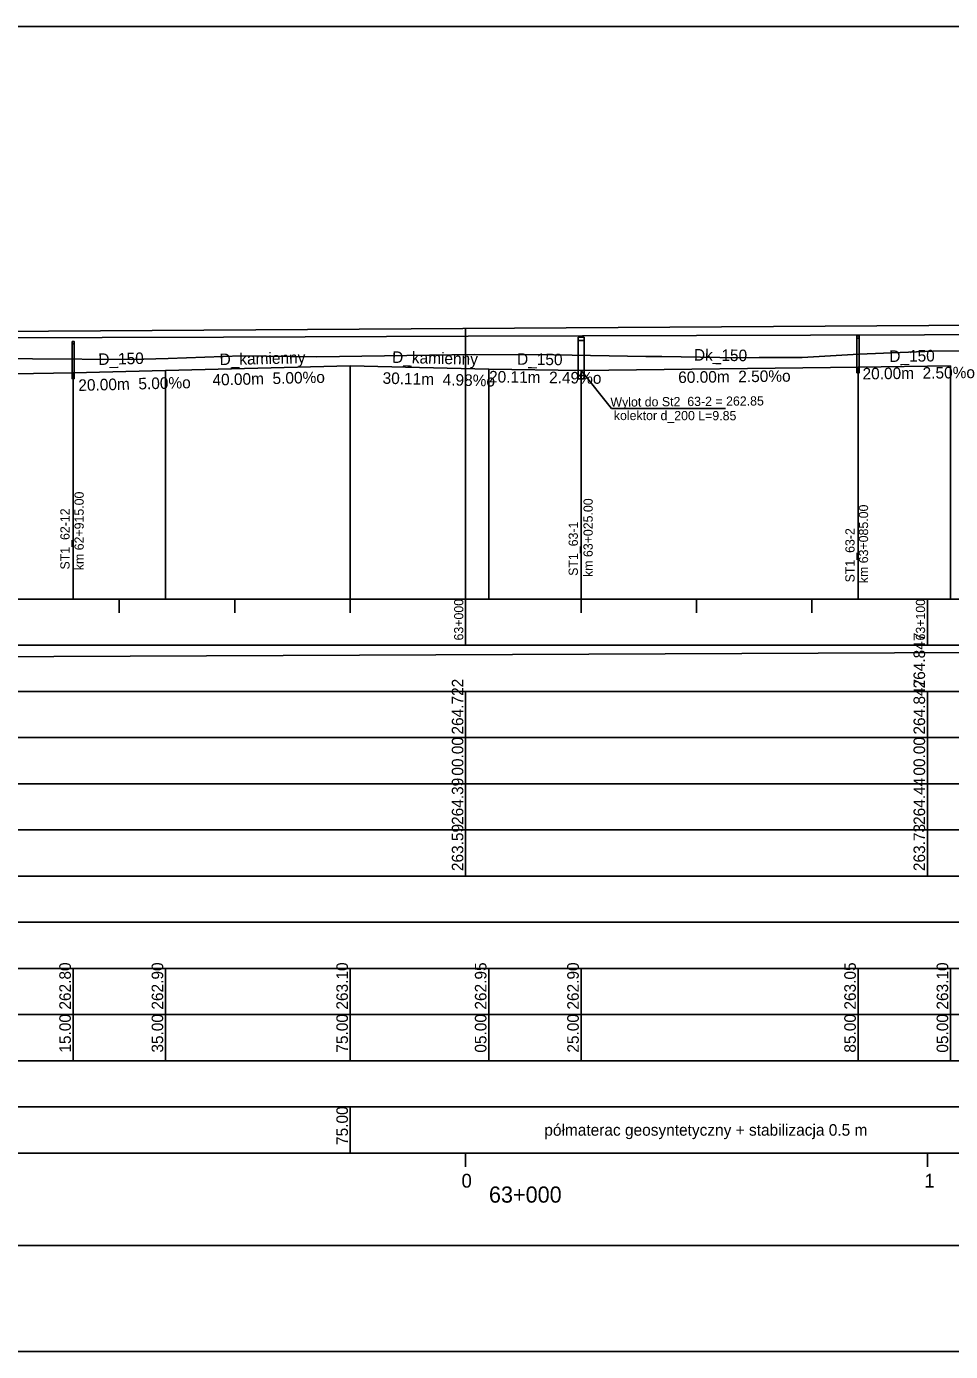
# Model space of a CAD drawing. Extents: x 6445630 to 6518227, y 5499240 to 5511716.
# Drawn here: x 6462136.1 to 6462336.2, y 5508966.7 to 5509253.7 of the extents above; entities that cross this region are included whole.
import ezdxf

# ---------------------------------------------------------------- set-up
doc = ezdxf.new("R2010")
doc.units = 0
for name, color, linetype in [('Default', 7, 'Continuous'), ('TOR_PROF-drenaze', 7, 'Continuous'), ('TOR_PROF-drenokolektory', 7, 'Continuous'), ('TOR_PROF-obiekty+opisy', 7, 'Continuous'), ('TOR_PROF-opisy glowne', 7, 'Continuous'), ('TOR_PROF-studnie i osadniki', 7, 'Continuous'), ('TOR_PROF-tabelka-geometria T1', 7, 'Continuous'), ('TOR_PROF-tabelka-kilometracja', 7, 'Continuous'), ('TOR_PROF-tabelka-odleglosci T1', 7, 'Continuous'), ('TOR_PROF-tabelka-pochylenia proj T1', 7, 'Continuous'), ('TOR_PROF-tabelka-rodzaj rowu T1', 7, 'Continuous'), ('TOR_PROF-tabelka-rodzaj rurociagow T1', 7, 'Continuous'), ('TOR_PROF-tabelka-rowyT1', 7, 'Continuous'), ('TOR_PROF-tabelka-rurociagi T1', 7, 'Continuous'), ('TOR_PROF-tabelka-rzedne istn T1', 7, 'Continuous'), ('TOR_PROF-tabelka-rzedne proj T1', 7, 'Continuous'), ('TOR_PROF-tabelka-teren istniejacy T1', 7, 'Continuous'), ('TOR_PROF-tabelka-warstwa ochronna T1', 7, 'Continuous'), ('TOR_PROF-tor istniejacy T1', 7, 'Continuous'), ('TOR_PROF-tor projektowany', 7, 'Continuous'), ('TOR_PROF-uklad odniesienia', 7, 'Continuous'), ('TOR_PROF-warstwa ochronna', 7, 'Continuous'), ('TOR_RAMKI-dodatkowe3', 7, 'Continuous'), ('TOR_RAMKI-MASKA WYCIECIA', 7, 'Continuous')]:
    doc.layers.add(name, color=color, linetype=linetype)

msp = doc.modelspace()

# ---------------------------------------------------------------- linework, layer by layer
at = {"layer": 'TOR_PROF-drenaze'}
for points in [[(6462086.21, 5509177.74), (6462146.21, 5509178.74)], [(6462146.21, 5509178.74), (6462166.21, 5509179.24)], [(6462166.21, 5509179.24), (6462206.21, 5509180.24), (6462236.21, 5509179.49)], [(6462236.21, 5509179.49), (6462256.21, 5509179.24)], [(6462256.21, 5509179.24), (6462316.21, 5509179.99)], [(6462316.21, 5509179.99), (6462336.21, 5509180.24)]]:
    msp.add_lwpolyline(points, dxfattribs=at)
at = {"layer": 'TOR_PROF-drenokolektory'}
for points in [[(6462146.21, 5509178.74), (6462146.21, 5509134.74), (6462146.21, 5509129.74), (6462146.21, 5509129.74)], [(6462146.21, 5509178.74), (6462146.21, 5509134.74), (6462146.21, 5509129.74), (6462146.21, 5509129.74)], [(6462146.21, 5509178.74), (6462146.21, 5509134.74), (6462146.21, 5509129.74), (6462146.21, 5509129.74)], [(6462166.21, 5509179.24), (6462166.21, 5509134.74), (6462166.21, 5509129.74), (6462166.21, 5509129.74)], [(6462166.21, 5509179.24), (6462166.21, 5509134.74), (6462166.21, 5509129.74), (6462166.21, 5509129.74)], [(6462166.21, 5509179.24), (6462166.21, 5509134.74), (6462166.21, 5509129.74), (6462166.21, 5509129.74)], [(6462206.21, 5509180.24), (6462206.21, 5509134.74), (6462206.21, 5509129.74), (6462206.21, 5509129.74)], [(6462206.21, 5509180.24), (6462206.21, 5509134.74), (6462206.21, 5509129.74), (6462206.21, 5509129.74)], [(6462236.21, 5509179.49), (6462236.21, 5509134.74), (6462236.21, 5509129.74), (6462236.21, 5509129.74)], [(6462236.21, 5509179.49), (6462236.21, 5509134.74), (6462236.21, 5509129.74), (6462236.21, 5509129.74)], [(6462236.21, 5509179.49), (6462236.21, 5509134.74), (6462236.21, 5509129.74), (6462236.21, 5509129.74)], [(6462256.21, 5509179.24), (6462256.21, 5509134.74), (6462256.21, 5509129.74), (6462256.21, 5509129.74)], [(6462256.21, 5509179.24), (6462256.21, 5509134.74), (6462256.21, 5509129.74), (6462256.21, 5509129.74)], [(6462256.21, 5509179.24), (6462256.21, 5509134.74), (6462256.21, 5509129.74), (6462256.21, 5509129.74)], [(6462316.21, 5509179.99), (6462316.21, 5509134.74), (6462316.21, 5509129.74), (6462316.21, 5509129.74)], [(6462316.21, 5509179.99), (6462316.21, 5509134.74), (6462316.21, 5509129.74), (6462316.21, 5509129.74)], [(6462316.21, 5509179.99), (6462316.21, 5509134.74), (6462316.21, 5509129.74), (6462316.21, 5509129.74)], [(6462336.21, 5509180.24), (6462336.21, 5509134.74), (6462336.21, 5509129.74), (6462336.21, 5509129.74)], [(6462336.21, 5509180.24), (6462336.21, 5509134.74), (6462336.21, 5509129.74), (6462336.21, 5509129.74)]]:
    msp.add_lwpolyline(points, dxfattribs=at)
at = {"layer": 'TOR_PROF-obiekty+opisy'}
for p, q in [((6462256.21, 5509179.24), (6462262.81, 5509170.98)), ((6462262.81, 5509170.98), (6462287.46, 5509170.98))]:
    msp.add_line(p, q, dxfattribs=at)
at = {"layer": 'TOR_PROF-studnie i osadniki'}
for p, q in [((6462255.56, 5509186.44), (6462255.56, 5509177.44)), ((6462255.56, 5509186.44), (6462256.86, 5509186.44)), ((6462256.86, 5509186.44), (6462256.86, 5509177.44)), ((6462315.96, 5509186.74), (6462315.96, 5509178.74)), ((6462315.96, 5509186.74), (6462316.46, 5509186.74)), ((6462316.46, 5509186.74), (6462316.46, 5509178.74)), ((6462145.96, 5509185.49), (6462145.96, 5509177.49)), ((6462145.96, 5509185.49), (6462146.46, 5509185.49)), ((6462146.46, 5509185.49), (6462146.46, 5509177.49)), ((6462145.96, 5509177.49), (6462146.46, 5509177.49)), ((6462255.56, 5509177.44), (6462256.86, 5509177.44)), ((6462315.96, 5509178.74), (6462316.46, 5509178.74))]:
    msp.add_line(p, q, dxfattribs=at)
for points in [[(6462255.56, 5509186.44), (6462256.86, 5509186.44), (6462256.86, 5509185.74), (6462255.56, 5509185.74)], [(6462315.96, 5509186.74), (6462316.46, 5509186.74), (6462316.46, 5509186.24), (6462315.96, 5509186.24)], [(6462145.96, 5509185.49), (6462146.46, 5509185.49), (6462146.46, 5509184.99), (6462145.96, 5509184.99)], [(6462145.96, 5509177.99), (6462146.46, 5509177.99), (6462146.46, 5509177.49), (6462145.96, 5509177.49)], [(6462255.56, 5509178.14), (6462256.86, 5509178.14), (6462256.86, 5509177.44), (6462255.56, 5509177.44)], [(6462315.96, 5509179.24), (6462316.46, 5509179.24), (6462316.46, 5509178.74), (6462315.96, 5509178.74)]]:
    msp.add_lwpolyline(points, close=True, dxfattribs=at)
at = {"layer": 'TOR_PROF-tabelka-geometria T1'}
for points in [[(6452331.21, 5508989.74), (6462728.4, 5508989.74)], [(6452331.21, 5508989.74), (6462731.21, 5508989.74)]]:
    msp.add_lwpolyline(points, dxfattribs=at)
at = {"layer": 'TOR_PROF-tabelka-kilometracja'}
for points in [[(6462231.21, 5509006.74), (6462231.21, 5509009.74)], [(6462231.21, 5509006.74), (6462231.21, 5509009.74)], [(6462331.21, 5509006.74), (6462331.21, 5509009.74)]]:
    msp.add_lwpolyline(points, dxfattribs=at)
at = {"layer": 'TOR_PROF-tabelka-odleglosci T1'}
for points in [[(6462231.21, 5509099.74), (6462231.21, 5509109.74)], [(6462331.21, 5509099.74), (6462331.21, 5509109.74)], [(6462231.21, 5509089.74), (6462231.21, 5509099.74)], [(6462331.21, 5509089.74), (6462331.21, 5509099.74)]]:
    msp.add_lwpolyline(points, dxfattribs=at)
msp.add_lwpolyline([(6452331.21, 5509089.74), (6462731.21, 5509089.74), (6462731.21, 5509099.74), (6452331.21, 5509099.74)], close=True, dxfattribs=at)
at = {"layer": 'TOR_PROF-tabelka-pochylenia proj T1'}
msp.add_lwpolyline([(6452331.21, 5509109.74), (6462731.21, 5509109.74), (6462731.21, 5509119.74), (6452331.21, 5509119.74)], close=True, dxfattribs=at)
msp.add_lwpolyline([(6460751.21, 5509111.24), (6462357.21, 5509118.24)], dxfattribs=at)
at = {"layer": 'TOR_PROF-tabelka-rodzaj rowu T1'}
for points in [[(6452331.21, 5509049.74), (6462731.21, 5509049.74), (6462731.21, 5509059.74), (6452331.21, 5509059.74)], [(6452331.21, 5509029.74), (6462731.21, 5509029.74), (6462731.21, 5509039.74), (6452331.21, 5509039.74)]]:
    msp.add_lwpolyline(points, close=True, dxfattribs=at)
for points in [[(6462146.21, 5509029.74), (6462146.21, 5509039.74)], [(6462166.21, 5509029.74), (6462166.21, 5509039.74)], [(6462206.21, 5509029.74), (6462206.21, 5509039.74)], [(6462236.21, 5509029.74), (6462236.21, 5509039.74)], [(6462256.21, 5509029.74), (6462256.21, 5509039.74)], [(6462316.21, 5509029.74), (6462316.21, 5509039.74)], [(6462336.21, 5509029.74), (6462336.21, 5509039.74)]]:
    msp.add_lwpolyline(points, dxfattribs=at)
at = {"layer": 'TOR_PROF-tabelka-rowyT1'}
msp.add_lwpolyline([(6452331.21, 5509059.74), (6462731.21, 5509059.74), (6462731.21, 5509069.74), (6452331.21, 5509069.74)], close=True, dxfattribs=at)
at = {"layer": 'TOR_PROF-tabelka-rurociagi T1'}
msp.add_lwpolyline([(6452331.21, 5509039.74), (6462731.21, 5509039.74), (6462731.21, 5509049.74), (6452331.21, 5509049.74)], close=True, dxfattribs=at)
for points in [[(6462146.21, 5509039.74), (6462146.21, 5509049.74)], [(6462166.21, 5509039.74), (6462166.21, 5509049.74)], [(6462206.21, 5509039.74), (6462206.21, 5509049.74)], [(6462236.21, 5509039.74), (6462236.21, 5509049.74)], [(6462256.21, 5509039.74), (6462256.21, 5509049.74)], [(6462316.21, 5509039.74), (6462316.21, 5509049.74)], [(6462336.21, 5509039.74), (6462336.21, 5509049.74)]]:
    msp.add_lwpolyline(points, dxfattribs=at)
at = {"layer": 'TOR_PROF-tabelka-rzedne istn T1'}
msp.add_lwpolyline([(6452331.21, 5509079.74), (6462731.21, 5509079.74), (6462731.21, 5509089.74), (6452331.21, 5509089.74)], close=True, dxfattribs=at)
for points in [[(6462231.21, 5509079.74), (6462231.21, 5509089.74)], [(6462331.21, 5509079.74), (6462331.21, 5509089.74)], [(6462231.21, 5509069.74), (6462231.21, 5509079.74)], [(6462231.21, 5509069.74), (6462231.21, 5509079.74)], [(6462231.21, 5509069.74), (6462231.21, 5509079.74)], [(6462231.21, 5509069.74), (6462231.21, 5509079.74)], [(6462231.21, 5509069.74), (6462231.21, 5509079.74)], [(6462331.21, 5509069.74), (6462331.21, 5509079.74)], [(6462331.21, 5509069.74), (6462331.21, 5509079.74)], [(6462331.21, 5509069.74), (6462331.21, 5509079.74)], [(6462331.21, 5509069.74), (6462331.21, 5509079.74)], [(6462331.21, 5509069.74), (6462331.21, 5509079.74)]]:
    msp.add_lwpolyline(points, dxfattribs=at)
at = {"layer": 'TOR_PROF-tabelka-rzedne proj T1'}
msp.add_lwpolyline([(6452331.21, 5509099.74), (6462731.21, 5509099.74), (6462731.21, 5509109.74), (6452331.21, 5509109.74)], close=True, dxfattribs=at)
at = {"layer": 'TOR_PROF-tabelka-teren istniejacy T1'}
msp.add_lwpolyline([(6452331.21, 5509069.74), (6462731.21, 5509069.74), (6462731.21, 5509079.74), (6452331.21, 5509079.74)], close=True, dxfattribs=at)
msp.add_lwpolyline([(6452331.21, 5509069.74), (6462731.21, 5509069.74), (6462731.21, 5509079.74), (6452331.21, 5509079.74)], close=True, dxfattribs=at)
msp.add_lwpolyline([(6452331.21, 5509069.74), (6462731.21, 5509069.74), (6462731.21, 5509079.74), (6452331.21, 5509079.74)], close=True, dxfattribs=at)
msp.add_lwpolyline([(6452331.21, 5509069.74), (6462731.21, 5509069.74), (6462731.21, 5509079.74), (6452331.21, 5509079.74)], close=True, dxfattribs=at)
msp.add_lwpolyline([(6452331.21, 5509069.74), (6462731.21, 5509069.74), (6462731.21, 5509079.74), (6452331.21, 5509079.74)], close=True, dxfattribs=at)
at = {"layer": 'TOR_PROF-tabelka-warstwa ochronna T1'}
msp.add_lwpolyline([(6452331.21, 5509019.74), (6462731.21, 5509019.74), (6462731.21, 5509029.74), (6452331.21, 5509029.74)], close=True, dxfattribs=at)
at = {"layer": 'TOR_PROF-tor istniejacy T1'}
msp.add_lwpolyline([(6462728.4, 5509188.33), (6462680.59, 5509188.19), (6462630.38, 5509187.99), (6462579.01, 5509187.74), (6462527.33, 5509187.64), (6462477.35, 5509187.49), (6462427.52, 5509187.29), (6462378.75, 5509187.19), (6462330.61, 5509186.94), (6462281.24, 5509186.79), (6462231.79, 5509186.69), (6462178.77, 5509186.49), (6462126.11, 5509186.34)], dxfattribs=at)
at = {"layer": 'TOR_PROF-tor projektowany'}
msp.add_line((6460751.21, 5509179.04), (6462357.21, 5509189.14), dxfattribs=at)
msp.add_line((6460751.21, 5509179.04), (6462357.21, 5509189.14), dxfattribs=at)
msp.add_lwpolyline([(6462231.21, 5509188.34), (6462231.21, 5509134.74), (6462231.21, 5509129.74), (6462231.21, 5509129.74)], dxfattribs=at)
msp.add_lwpolyline([(6462231.21, 5509188.34), (6462231.21, 5509134.74), (6462231.21, 5509129.74), (6462231.21, 5509129.74)], dxfattribs=at)
at = {"layer": 'TOR_PROF-uklad odniesienia'}
for p, q in [((6452331.21, 5509129.74), (6462731.21, 5509129.74)), ((6462156.21, 5509126.74), (6462156.21, 5509129.74)), ((6462181.21, 5509126.74), (6462181.21, 5509129.74)), ((6462206.21, 5509126.74), (6462206.21, 5509129.74)), ((6462231.21, 5509119.74), (6462231.21, 5509129.74)), ((6462256.21, 5509126.74), (6462256.21, 5509129.74)), ((6462281.21, 5509126.74), (6462281.21, 5509129.74)), ((6462306.21, 5509126.74), (6462306.21, 5509129.74)), ((6462331.21, 5509119.74), (6462331.21, 5509129.74))]:
    msp.add_line(p, q, dxfattribs=at)
at = {"layer": 'TOR_PROF-warstwa ochronna'}
msp.add_lwpolyline([(6452331.21, 5509009.74), (6462731.21, 5509009.74), (6462731.21, 5509019.74), (6452331.21, 5509019.74)], close=True, dxfattribs=at)
msp.add_lwpolyline([(6462206.21, 5509009.74), (6462206.21, 5509019.74)], dxfattribs=at)
at = {"layer": 'TOR_RAMKI-dodatkowe3'}
for p, q in [((6462316.33, 5509182.74), (6462332.48, 5509183.44)), ((6462332.48, 5509183.44), (6462346.62, 5509183.53)), ((6462120.29, 5509182.13), (6462137.38, 5509181.77)), ((6462137.38, 5509181.77), (6462158.81, 5509181.62)), ((6462158.81, 5509181.62), (6462166.76, 5509181.81)), ((6462166.76, 5509181.81), (6462182.68, 5509182.38)), ((6462182.68, 5509182.38), (6462198.95, 5509182.21)), ((6462198.95, 5509182.21), (6462233.11, 5509182.72)), ((6462233.11, 5509182.72), (6462250.29, 5509182.62)), ((6462250.29, 5509182.62), (6462270.22, 5509182.24)), ((6462270.22, 5509182.24), (6462273.73, 5509182.3)), ((6462273.73, 5509182.3), (6462290.43, 5509181.98)), ((6462290.43, 5509181.98), (6462294.78, 5509182.06)), ((6462294.78, 5509182.06), (6462304.1, 5509182.04)), ((6462304.1, 5509182.04), (6462316.33, 5509182.74))]:
    msp.add_line(p, q, dxfattribs=at)
at = {"layer": 'TOR_RAMKI-MASKA WYCIECIA'}
msp.add_lwpolyline([(6460741.75, 5508966.75), (6462761.75, 5508966.75), (6462761.75, 5509253.75), (6460741.75, 5509253.75)], close=True, dxfattribs=at)

# ---------------------------------------------------------------- texts
at = {"layer": 'Default'}
for p in [(6462178.77, 5509186.49), (6462231.79, 5509186.69), (6462281.24, 5509186.79), (6462330.61, 5509186.94)]:
    msp.add_text('+', height=0.001, dxfattribs=at).set_placement(p)
at = {"layer": 'TOR_PROF-drenaze'}
for s, rotation, p in [('D_150', 1.4321, (6462151.69, 5509180.42)), ('D_kamienny', 1.3274, (6462177.95, 5509180.39)), ('D_kamienny', 358.5863, (6462215.26, 5509180.91)), ('Dk_150', 359.2838, (6462280.64, 5509181.39)), ('D_150', 0.7162, (6462322.97, 5509181.08)), ('D_150', 359.2838, (6462242.33, 5509180.49)), ('20.00m  5.00%o  ', 1.4321, (6462147.36, 5509174.8)), ('40.00m  5.00%o  ', 1.4321, (6462176.41, 5509175.97)), ('30.11m  4.98%o  ', 358.5679, (6462213.2, 5509176.37)), ('20.11m  2.49%o  ', 359.2838, (6462236.26, 5509176.66)), (' 60.00m  2.50%o  ', 0.7162, (6462276.33, 5509176.51)), ('20.00m  2.50%o  ', 0.7162, (6462317.18, 5509177.29))]:
    msp.add_text(s, height=2.5, rotation=rotation, dxfattribs=at).set_placement(p)
at = {"layer": 'TOR_PROF-opisy glowne'}
for s, rotation, p in [('Wylot do St2_63-2 = 262.85', 0.4945, (6462262.57, 5509171.38)), ('kolektor d_200 L=9.85', 359.8879, (6462263.3, 5509168.5)), ('km 62+915.00', 90, (6462148.5, 5509135.98)), ('ST1_62-12', 90, (6462145.43, 5509136.13)), ('km 63+025.00', 90, (6462258.73, 5509134.52)), ('km 63+085.00', 90, (6462318.37, 5509133.17)), ('ST1_63-1', 90, (6462255.51, 5509134.76)), ('ST1_63-2', 90, (6462315.44, 5509133.34))]:
    msp.add_text(s, height=2, rotation=rotation, dxfattribs=at).set_placement(p)
at = {"layer": 'TOR_PROF-tabelka-kilometracja'}
for s, p in [('0', (6462230.32, 5509002.24)), ('1', (6462330.56, 5509002.24))]:
    msp.add_text(s, height=3, dxfattribs=at).set_placement(p)
msp.add_text('63+000', height=3.5, rotation=360, dxfattribs=at).set_placement((6462236.26, 5508998.99))
at = {"layer": 'TOR_PROF-tabelka-odleglosci T1'}
for s, p in [('264.722', (6462230.71, 5509100.38)), ('264.847', (6462330.71, 5509100.37)), ('00.00', (6462230.71, 5509091.48)), ('00.00', (6462330.71, 5509091.48))]:
    msp.add_text(s, height=2.5, rotation=90, dxfattribs=at).set_placement(p)
at = {"layer": 'TOR_PROF-tabelka-pochylenia proj T1'}
msp.add_text('264.847', height=2.5, rotation=90, dxfattribs=at).set_placement((6462330.71, 5509110.37))
at = {"layer": 'TOR_PROF-tabelka-rodzaj rurociagow T1'}
for s, p in [('15.00', (6462145.71, 5509031.48)), ('35.00', (6462165.71, 5509031.48)), ('75.00', (6462205.71, 5509031.48)), ('05.00', (6462235.71, 5509031.48)), ('25.00', (6462255.71, 5509031.48)), ('85.00', (6462315.71, 5509031.48)), ('05.00', (6462335.71, 5509031.48))]:
    msp.add_text(s, height=2.5, rotation=90, dxfattribs=at).set_placement(p)
at = {"layer": 'TOR_PROF-tabelka-rurociagi T1'}
for s, p in [('262.80', (6462145.71, 5509040.8)), ('262.90', (6462165.71, 5509040.8)), ('263.10', (6462205.71, 5509040.8)), ('262.95', (6462235.71, 5509040.8)), ('262.90', (6462255.71, 5509040.8)), ('263.05', (6462315.71, 5509040.8)), ('263.10', (6462335.71, 5509040.8))]:
    msp.add_text(s, height=2.5, rotation=90, dxfattribs=at).set_placement(p)
at = {"layer": 'TOR_PROF-tabelka-rzedne istn T1'}
for s, p in [('264.39', (6462230.71, 5509080.8)), ('264.44', (6462330.71, 5509080.8)), ('263.59', (6462230.71, 5509070.8)), ('263.73', (6462330.71, 5509070.8))]:
    msp.add_text(s, height=2.5, rotation=90, dxfattribs=at).set_placement(p)
at = {"layer": 'TOR_PROF-uklad odniesienia'}
for s, p in [('63+000', (6462230.71, 5509120.76)), ('63+100', (6462330.71, 5509120.76))]:
    msp.add_text(s, height=2, rotation=90, dxfattribs=at).set_placement(p)
at = {"layer": 'TOR_PROF-warstwa ochronna'}
msp.add_text('75.00', height=2.5, rotation=90, dxfattribs=at).set_placement((6462205.71, 5509011.48))
msp.add_text('półmaterac geosyntetyczny + stabilizacja 0.5 m', height=2.5, dxfattribs=at).set_placement((6462248.25, 5509013.49))

doc.saveas('drawing.dxf')
